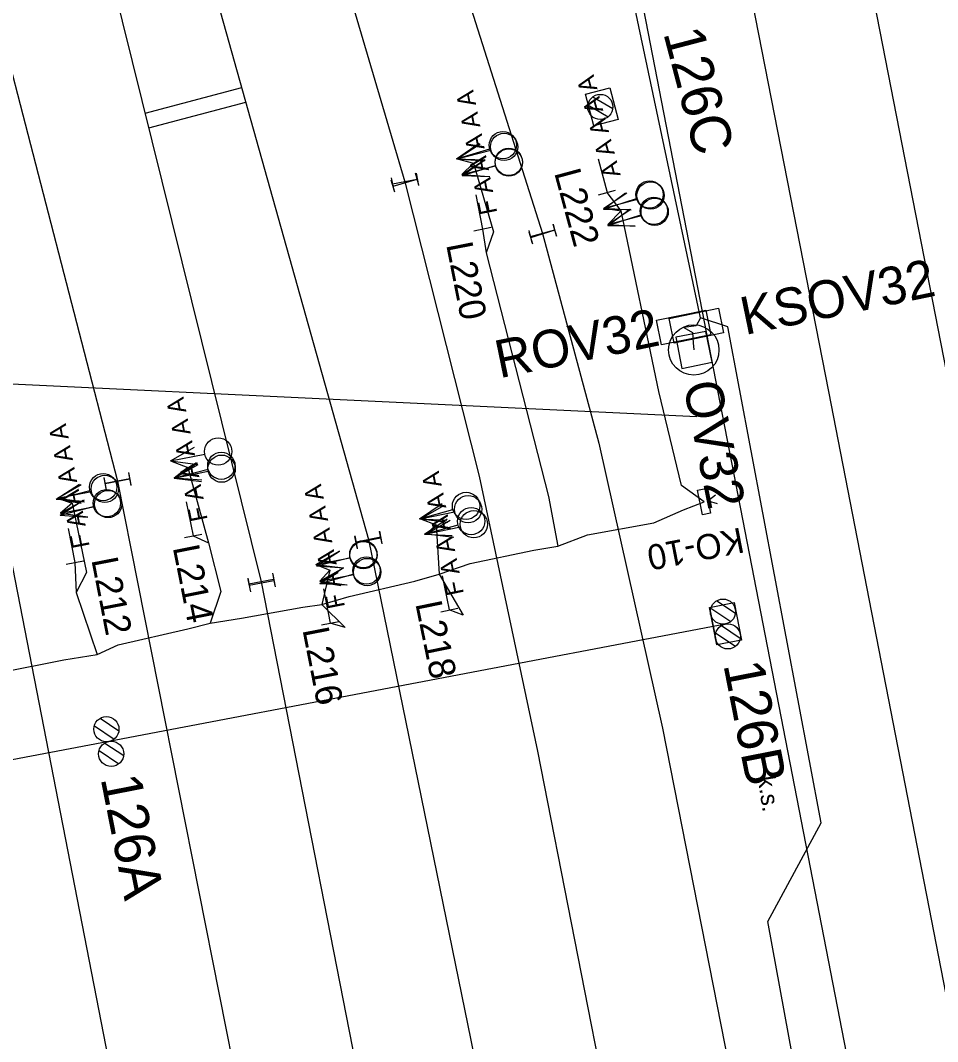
# Model space of a CAD drawing. Extents: x -545846 to -545044, y -1122650 to -1119108.
# Drawn here: x -545584.88 to -545548.44, y -1119749.29 to -1119708.74 of the extents above; entities that cross this region are included whole.
import ezdxf

# ---------------------------------------------------------------- set-up
doc = ezdxf.new("R2010")
doc.units = 0
for name, color, linetype in [('osvětlené plochy-hodnota-obrys', 7, 'Continuous'), ('Vrstva 1', 7, 'Continuous'), ('Vrstva 11 - Trakce', 7, 'Continuous'), ('Vrstva 12', 7, 'Continuous'), ('Vrstva 12 - Trakce zaklady', 7, 'Continuous'), ('Vrstva 25', 7, 'Continuous'), ('Vrstva 26', 7, 'Continuous'), ('Vrstva 27', 7, 'Continuous'), ('Vrstva 28 - zabzar', 7, 'Continuous'), ('Vrstva 3', 7, 'Continuous'), ('Vrstva 3 - Lisy - Pocitaci body', 7, 'Continuous'), ('Vrstva 35', 7, 'Continuous'), ('Vrstva 6 - Navesti', 7, 'Continuous'), ('Vrstva 63', 7, 'Continuous'), ('Vrstva 7', 7, 'Continuous')]:
    doc.layers.add(name, color=color, linetype=linetype)

msp = doc.modelspace()

# ---------------------------------------------------------------- linework, layer by layer
at = {"layer": 'osvětlené plochy-hodnota-obrys'}
msp.add_lwpolyline([(-545441.658, -1120319.908), (-545444.67, -1120302.28), (-545584.854, -1119581.025)], dxfattribs=at)
at = {"layer": 'Vrstva 1'}
for points in [[(-545554.819, -1119688.284), (-545548.097, -1119722.662), (-545543.027, -1119748.713), (-545538.007, -1119774.45), (-545531.589, -1119807.375), (-545526.529, -1119833.292), (-545519.816, -1119867.744), (-545514.23, -1119896.346), (-545508.11, -1119927.732), (-545502.807, -1119954.833), (-545497.922, -1119979.854), (-545492.204, -1120009.08), (-545487.31, -1120034.106), (-545481.693, -1120062.95), (-545478.247, -1120080.68)], [(-545559.473, -1119689.27), (-545552.777, -1119723.467), (-545547.74, -1119749.329), (-545542.641, -1119775.386), (-545536.199, -1119808.438), (-545530.735, -1119836.494), (-545524.444, -1119868.682), (-545518.804, -1119897.624), (-545512.946, -1119927.614), (-545507.405, -1119955.995), (-545503.724, -1119974.863), (-545496.867, -1120009.9), (-545493.129, -1120029.086), (-545486.038, -1120065.485), (-545482.905, -1120081.587)], [(-545590.549, -1119693.752), (-545585.92, -1119708.136), (-545581.026, -1119727.036), (-545575.373, -1119755.57), (-545571.52, -1119775.37), (-545567.844, -1119794.261), (-545563.824, -1119814.897), (-545560.084, -1119834.061), (-545556.048, -1119854.768), (-545551.987, -1119875.613), (-545548.319, -1119894.407), (-545543.682, -1119918.231), (-545540.696, -1119933.487), (-545536.827, -1119953.387), (-545533.718, -1119969.352), (-545530.333, -1119986.601), (-545527.156, -1120002.918), (-545523.195, -1120023.229), (-545519.282, -1120043.326), (-545515.993, -1120060.207), (-545512.515, -1120078.101), (-545510.783, -1120087.015)], [(-545571.948, -1119694.17), (-545568.216, -1119704.34), (-545564.139, -1119717.196), (-545561.894, -1119725.519), (-545559.367, -1119736.839), (-545556.436, -1119751.785), (-545552.485, -1119772.078), (-545548.808, -1119790.988), (-545544.912, -1119810.977), (-545541.194, -1119830.026), (-545537.152, -1119850.749), (-545533.368, -1119870.173), (-545529.246, -1119891.295), (-545525.406, -1119910.945), (-545521.607, -1119930.418), (-545517.586, -1119950.996), (-545514.111, -1119968.778), (-545510.928, -1119985.067), (-545507.192, -1120004.238), (-545504.358, -1120018.762), (-545500.376, -1120039.134), (-545497.153, -1120055.691), (-545493.469, -1120074.627), (-545491.777, -1120083.314)], [(-545575.646, -1119695.886), (-545572.467, -1119705.44), (-545569.606, -1119715.144), (-545566.648, -1119726.84), (-545564.334, -1119737.759), (-545561.395, -1119752.749), (-545557.456, -1119772.942), (-545553.768, -1119791.842), (-545549.802, -1119812.129), (-545546.095, -1119831.124), (-545541.982, -1119852.227), (-545537.992, -1119872.7), (-545534.136, -1119892.446), (-545530.372, -1119911.702), (-545526.485, -1119931.702), (-545522.695, -1119951.177), (-545519.051, -1119969.832), (-545515.884, -1119986.097), (-545512.205, -1120004.994), (-545509.398, -1120019.411), (-545505.368, -1120040.096), (-545502.141, -1120056.659), (-545498.431, -1120075.661), (-545496.749, -1120084.282)], [(-545591.953, -1119695.973), (-545589.426, -1119708.821), (-545585.562, -1119728.547), (-545580.161, -1119756.31), (-545576.34, -1119775.946), (-545572.662, -1119794.842), (-545568.577, -1119815.765), (-545565.41, -1119832.016), (-545560.911, -1119855.153), (-545556.755, -1119876.505), (-545553.101, -1119895.22), (-545548.468, -1119919.048), (-545545.39, -1119934.783), (-545541.601, -1119954.258), (-545538.495, -1119970.174), (-545535.125, -1119987.455), (-545531.905, -1120003.962), (-545527.939, -1120024.303), (-545524.009, -1120044.435), (-545520.767, -1120061.072), (-545516.582, -1120082.503), (-545515.522, -1120087.937)], [(-545580.384, -1119698.009), (-545577.467, -1119706.476), (-545571.054, -1119729.357), (-545566.119, -1119753.447), (-545562.185, -1119773.669), (-545558.483, -1119792.618), (-545554.438, -1119813.356), (-545550.767, -1119832.221), (-545546.656, -1119853.267), (-545542.702, -1119873.563), (-545538.948, -1119892.775), (-545534.931, -1119913.343), (-545531.185, -1119932.515), (-545527.406, -1119951.902), (-545523.692, -1119970.942), (-545520.651, -1119986.478), (-545517.861, -1120000.859), (-545514.32, -1120019.034), (-545511.032, -1120035.863), (-545506.856, -1120057.284), (-545503.176, -1120076.19), (-545501.429, -1120085.193)], [(-545583.532, -1119698.929), (-545581.232, -1119707.146), (-545575.309, -1119731.031), (-545570.69, -1119754.629), (-545566.823, -1119774.442), (-545563.139, -1119793.36), (-545559.068, -1119814.205), (-545555.35, -1119833.263), (-545551.333, -1119853.844), (-545547.28, -1119874.624), (-545542.288, -1119900.235), (-545538.927, -1119917.486), (-545535.569, -1119934.714), (-545533.461, -1119945.602), (-545532.05, -1119952.756), (-545528.326, -1119971.856), (-545525.463, -1119986.538), (-545522.463, -1120001.952), (-545518.533, -1120022.111), (-545514.613, -1120042.235), (-545511.354, -1120058.975), (-545507.809, -1120077.173), (-545506.07, -1120086.097)]]:
    msp.add_lwpolyline(points, dxfattribs=at)
at = {"layer": 'Vrstva 11 - Trakce'}
for p, q in [((-545562.332, -1119712.093), (-545561.532, -1119712.56)), ((-545562.137, -1119711.773), (-545561.348, -1119712.234)), ((-545557.216, -1119731.784), (-545556.475, -1119732.281)), ((-545557.447, -1119732.08), (-545556.66, -1119732.609)), ((-545557.025, -1119732.768), (-545556.282, -1119733.267)), ((-545557.255, -1119733.065), (-545556.47, -1119733.592)), ((-545581.709, -1119736.45), (-545580.968, -1119736.947)), ((-545581.94, -1119736.746), (-545581.153, -1119737.275)), ((-545581.518, -1119737.434), (-545580.775, -1119737.933)), ((-545581.748, -1119737.731), (-545580.963, -1119738.258))]:
    msp.add_line(p, q, dxfattribs=at)
msp.add_lwpolyline([(-545556.873, -1119732.708), (-545581.366, -1119737.374), (-545620.695, -1119744.825)], dxfattribs=at)
for centre in [(-545561.842, -1119712.172), (-545556.969, -1119732.217), (-545556.777, -1119733.199), (-545581.462, -1119736.883), (-545581.27, -1119737.865)]:
    msp.add_circle(centre, 0.5, dxfattribs=at)
at = {"layer": 'Vrstva 12'}
msp.add_lwpolyline([(-545558.606, -1119722.555), (-545557.403, -1119722.307), (-545557.65, -1119721.093), (-545558.839, -1119721.318)], close=True, dxfattribs=at)
for points in [[(-545557.403, -1119722.307), (-545557.65, -1119721.093), (-545558.839, -1119721.318), (-545558.606, -1119722.555), (-545557.403, -1119722.307)], [(-545558.839, -1119721.318), (-545558.839, -1119721.318)], [(-545557.65, -1119721.093), (-545557.65, -1119721.093)], [(-545557.403, -1119722.307), (-545557.403, -1119722.307)], [(-545558.606, -1119722.555), (-545558.606, -1119722.555)]]:
    msp.add_lwpolyline(points, dxfattribs=at)
at = {"layer": 'Vrstva 12 - Trakce zaklady'}
for p, q in [((-545557.509, -1119732.048), (-545556.528, -1119731.855)), ((-545556.235, -1119733.346), (-545557.216, -1119733.539))]:
    msp.add_line(p, q, dxfattribs=at)
for points in [[(-545562.102, -1119712.929), (-545562.434, -1119711.662), (-545561.467, -1119711.409), (-545561.135, -1119712.676), (-545562.102, -1119712.929)], [(-545557.403, -1119722.307), (-545557.65, -1119721.093), (-545558.839, -1119721.318), (-545558.606, -1119722.555), (-545557.403, -1119722.307)], [(-545558.839, -1119721.318), (-545558.839, -1119721.318)], [(-545557.65, -1119721.093), (-545557.65, -1119721.093)], [(-545557.403, -1119722.307), (-545557.403, -1119722.307)], [(-545558.606, -1119722.555), (-545558.606, -1119722.555)], [(-545557.216, -1119733.539), (-545557.509, -1119732.048), (-545556.528, -1119731.855), (-545556.235, -1119733.346), (-545557.216, -1119733.539)], [(-545556.528, -1119731.855), (-545556.528, -1119731.855), (-545556.235, -1119733.346), (-545556.235, -1119733.346)], [(-545557.509, -1119732.048), (-545557.509, -1119732.048), (-545557.216, -1119733.539), (-545557.216, -1119733.539)]]:
    msp.add_lwpolyline(points, dxfattribs=at)
msp.add_lwpolyline([(-545558.606, -1119722.555), (-545557.403, -1119722.307), (-545557.65, -1119721.093), (-545558.839, -1119721.318)], close=True, dxfattribs=at)
at = {"layer": 'Vrstva 25'}
for points in [[(-545559.408, -1119721.622), (-545559.61, -1119720.642), (-545557.652, -1119720.238), (-545557.45, -1119721.218), (-545559.408, -1119721.622)], [(-545558.908, -1119721.552), (-545559.11, -1119720.572), (-545557.152, -1119720.168), (-545556.95, -1119721.148), (-545558.908, -1119721.552)]]:
    msp.add_lwpolyline(points, dxfattribs=at)
msp.add_circle((-545558.128, -1119721.824), 1, dxfattribs=at)
at = {"layer": 'Vrstva 26'}
for points in [[(-545557.858, -1119720.55), (-545560.745, -1119706.901), (-545565.918, -1119679.609), (-545568.797, -1119670.817), (-545576.09, -1119654.042), (-545578.197, -1119647.96), (-545573.229, -1119646.859), (-545572.008, -1119646.42)], [(-545557.858, -1119720.55), (-545558.03, -1119720.86), (-545558.53, -1119720.93), (-545558.18, -1119721.13), (-545558.15, -1119721.54), (-545558.128, -1119721.824)], [(-545533.123, -1119858.844), (-545535.98, -1119844.96), (-545536.95, -1119839.07), (-545539.64, -1119825.44), (-545541.06, -1119818.47), (-545542.44, -1119810.46), (-545544.25, -1119800.82), (-545550.12, -1119772.2), (-545555.19, -1119744.52), (-545553.07, -1119740.6), (-545556.77, -1119720.91), (-545557.858, -1119720.55)]]:
    msp.add_lwpolyline(points, dxfattribs=at)
at = {"layer": 'Vrstva 27'}
msp.add_line((-545557.655, -1119727.328), (-545557.651, -1119727.331), dxfattribs=at)
msp.add_lwpolyline([(-545557.652, -1119727.327), (-545557.461, -1119728.309), (-545557.788, -1119728.373), (-545557.979, -1119727.391)], close=True, dxfattribs=at)
msp.add_lwpolyline([(-545557.261, -1119727.591), (-545557.556, -1119727.818), (-545557.197, -1119727.918)], dxfattribs=at)
at = {"layer": 'Vrstva 28 - zabzar'}
for p, q in [((-545566.52, -1119717.02), (-545566.38, -1119717.96)), ((-545578.02, -1119729.21), (-545577.4, -1119729.48)), ((-545582.71, -1119730.27), (-545582.66, -1119731.45)), ((-545571.98, -1119732.84), (-545572.57, -1119732.67))]:
    msp.add_line(p, q, dxfattribs=at)
for points in [[(-545567.53, -1119714.23), (-545566.88, -1119714.41), (-545567.34, -1119714.85)], [(-545566.88, -1119714.41), (-545566.09, -1119717.13), (-545566.38, -1119717.96), (-545563.9, -1119727.65), (-545563.53, -1119729.61)], [(-545557.72, -1119727.85), (-545558.62, -1119727.21), (-545559.52, -1119723.48), (-545561.02, -1119716.3), (-545561.57, -1119715.57)], [(-545561.7, -1119716.19), (-545561.02, -1119716.3), (-545561.54, -1119716.84)], [(-545578.91, -1119726.23), (-545578.23, -1119726.49), (-545578.77, -1119726.91)], [(-545578.23, -1119726.49), (-545577.4, -1119729.48), (-545576.91, -1119731.41), (-545577.34, -1119732.67)], [(-545585.7, -1119734.63), (-545583.15, -1119734.13), (-545581.83, -1119733.92), (-545580.99, -1119733.53), (-545578.23, -1119732.9), (-545577.34, -1119732.67), (-545576.1, -1119732.47), (-545573.66, -1119732.04), (-545572.9, -1119731.93), (-545571.82, -1119731.62), (-545569.21, -1119731.01), (-545568.24, -1119730.73), (-545567.01, -1119730.31), (-545564.48, -1119729.77), (-545563.53, -1119729.61), (-545562.35, -1119729.16), (-545559.71, -1119728.69), (-545558.54, -1119728.17), (-545557.72, -1119727.85)], [(-545583.41, -1119727.71), (-545582.82, -1119727.91), (-545583.28, -1119728.31)], [(-545582.82, -1119727.91), (-545582.25, -1119730.66), (-545582.66, -1119731.45), (-545581.83, -1119733.92)], [(-545568.98, -1119728.53), (-545568.36, -1119728.77), (-545568.75, -1119729.13)], [(-545568.36, -1119728.77), (-545568.24, -1119730.73), (-545567.29, -1119732.35), (-545567.84, -1119732.15)], [(-545573.14, -1119730.34), (-545572.58, -1119730.57), (-545572.99, -1119731.01)], [(-545572.58, -1119730.57), (-545572.9, -1119731.93), (-545571.98, -1119732.84)]]:
    msp.add_lwpolyline(points, dxfattribs=at)
at = {"layer": 'Vrstva 3'}
for p, q in [((-545567.554, -1119714.23), (-545566.659, -1119713.606)), ((-545567.554, -1119714.23), (-545566.23, -1119713.84)), ((-545567.554, -1119714.23), (-545566.464, -1119714.268)), ((-545567.324, -1119714.893), (-545566.429, -1119714.269)), ((-545567.324, -1119714.893), (-545566, -1119714.503)), ((-545570.145, -1119714.994), (-545570.049, -1119715.485)), ((-545569.163, -1119714.803), (-545569.067, -1119715.294)), ((-545567.324, -1119714.893), (-545566.234, -1119714.931)), ((-545569.115, -1119715.048), (-545570.097, -1119715.24)), ((-545561.717, -1119716.228), (-545560.835, -1119715.586)), ((-545561.717, -1119716.228), (-545560.402, -1119715.811)), ((-545561.717, -1119716.228), (-545560.626, -1119716.244)), ((-545561.549, -1119716.875), (-545560.667, -1119716.233)), ((-545561.549, -1119716.875), (-545560.234, -1119716.458)), ((-545563.721, -1119716.824), (-545563.591, -1119717.307)), ((-545561.549, -1119716.875), (-545560.458, -1119716.891)), ((-545564.687, -1119717.085), (-545564.557, -1119717.568)), ((-545563.656, -1119717.066), (-545564.622, -1119717.326)), ((-545578.759, -1119726.902), (-545577.844, -1119726.309)), ((-545580.583, -1119726.695), (-545580.487, -1119727.186)), ((-545578.759, -1119726.902), (-545577.423, -1119726.556)), ((-545583.451, -1119727.748), (-545582.536, -1119727.155)), ((-545581.565, -1119726.886), (-545581.469, -1119727.377)), ((-545580.535, -1119726.94), (-545581.517, -1119727.132)), ((-545578.759, -1119726.902), (-545577.671, -1119726.977)), ((-545583.451, -1119727.748), (-545582.115, -1119727.402)), ((-545583.451, -1119727.748), (-545582.363, -1119727.823)), ((-545583.304, -1119728.387), (-545582.389, -1119727.794)), ((-545569.028, -1119728.535), (-545568.125, -1119727.923)), ((-545583.304, -1119728.387), (-545581.968, -1119728.041)), ((-545583.304, -1119728.387), (-545582.216, -1119728.462)), ((-545569.028, -1119728.535), (-545567.699, -1119728.163)), ((-545569.028, -1119728.535), (-545567.938, -1119728.588)), ((-545568.823, -1119729.137), (-545567.92, -1119728.525)), ((-545568.823, -1119729.137), (-545567.494, -1119728.765)), ((-545570.611, -1119729.016), (-545570.515, -1119729.507)), ((-545568.823, -1119729.137), (-545567.733, -1119729.19)), ((-545571.593, -1119729.207), (-545571.497, -1119729.698)), ((-545570.563, -1119729.262), (-545571.545, -1119729.452)), ((-545573.121, -1119730.396), (-545572.199, -1119729.812)), ((-545573.121, -1119730.396), (-545571.782, -1119730.064)), ((-545573.121, -1119730.396), (-545572.033, -1119730.482)), ((-545574.866, -1119730.69), (-545574.77, -1119731.181)), ((-545572.983, -1119731.101), (-545572.08, -1119730.489)), ((-545572.983, -1119731.101), (-545571.654, -1119730.729)), ((-545575.848, -1119730.881), (-545575.752, -1119731.372)), ((-545574.818, -1119730.936), (-545575.8, -1119731.126)), ((-545572.983, -1119731.101), (-545571.893, -1119731.154))]:
    msp.add_line(p, q, dxfattribs=at)
for centre in [(-545565.71, -1119713.688), (-545565.48, -1119714.351), (-545559.884, -1119715.649), (-545559.716, -1119716.296), (-545576.897, -1119726.422), (-545581.589, -1119727.268), (-545581.442, -1119727.907), (-545567.176, -1119728.018), (-545566.971, -1119728.62), (-545571.255, -1119729.935), (-545571.131, -1119730.584)]:
    msp.add_circle(centre, 0.542, dxfattribs=at)
at = {"layer": 'Vrstva 3 - Lisy - Pocitaci body'}
for p, q in [((-545567.53, -1119714.23), (-545566.611, -1119713.642)), ((-545567.53, -1119714.23), (-545566.192, -1119713.892)), ((-545567.53, -1119714.23), (-545566.442, -1119714.311)), ((-545567.34, -1119714.85), (-545566.421, -1119714.262)), ((-545567.34, -1119714.85), (-545566.002, -1119714.512)), ((-545569.046, -1119715.28), (-545569.187, -1119714.801)), ((-545567.34, -1119714.85), (-545566.252, -1119714.931)), ((-545570.005, -1119715.563), (-545570.146, -1119715.084)), ((-545570.076, -1119715.323), (-545569.116, -1119715.041)), ((-545561.7, -1119716.19), (-545560.791, -1119715.587)), ((-545561.7, -1119716.19), (-545560.368, -1119715.831)), ((-545561.7, -1119716.19), (-545560.611, -1119716.254)), ((-545561.54, -1119716.84), (-545560.631, -1119716.237)), ((-545561.54, -1119716.84), (-545560.208, -1119716.481)), ((-545563.731, -1119716.833), (-545563.58, -1119717.309)), ((-545561.54, -1119716.84), (-545560.451, -1119716.904)), ((-545564.684, -1119717.135), (-545564.533, -1119717.611)), ((-545563.655, -1119717.071), (-545564.609, -1119717.373)), ((-545578.91, -1119726.23), (-545577.962, -1119725.69)), ((-545578.91, -1119726.23), (-545577.556, -1119725.962)), ((-545578.91, -1119726.23), (-545577.828, -1119726.367)), ((-545580.58, -1119726.71), (-545580.485, -1119727.201)), ((-545578.77, -1119726.91), (-545577.822, -1119726.37)), ((-545578.77, -1119726.91), (-545577.416, -1119726.642)), ((-545583.41, -1119727.71), (-545582.461, -1119727.172)), ((-545581.561, -1119726.901), (-545581.466, -1119727.392)), ((-545580.532, -1119726.956), (-545581.514, -1119727.146)), ((-545578.77, -1119726.91), (-545577.688, -1119727.047)), ((-545583.41, -1119727.71), (-545582.056, -1119727.445)), ((-545583.41, -1119727.71), (-545582.328, -1119727.85)), ((-545583.28, -1119728.31), (-545582.331, -1119727.772)), ((-545568.98, -1119728.53), (-545568.035, -1119727.984)), ((-545583.28, -1119728.31), (-545581.926, -1119728.045)), ((-545583.28, -1119728.31), (-545582.198, -1119728.45)), ((-545568.98, -1119728.53), (-545567.628, -1119728.253)), ((-545568.98, -1119728.53), (-545567.897, -1119728.66)), ((-545568.75, -1119729.13), (-545567.805, -1119728.584)), ((-545570.511, -1119729.525), (-545570.607, -1119729.035)), ((-545568.75, -1119729.13), (-545567.398, -1119728.853)), ((-545568.75, -1119729.13), (-545567.667, -1119729.26)), ((-545571.493, -1119729.717), (-545571.589, -1119729.227)), ((-545571.541, -1119729.472), (-545570.559, -1119729.28)), ((-545573.14, -1119730.34), (-545572.191, -1119729.803)), ((-545573.14, -1119730.34), (-545571.786, -1119730.075)), ((-545573.14, -1119730.34), (-545572.058, -1119730.48)), ((-545574.856, -1119730.743), (-545574.76, -1119731.234)), ((-545572.99, -1119731.01), (-545572.041, -1119730.473)), ((-545572.99, -1119731.01), (-545571.636, -1119730.745)), ((-545575.838, -1119730.934), (-545575.742, -1119731.425)), ((-545574.808, -1119730.988), (-545575.79, -1119731.18)), ((-545572.99, -1119731.01), (-545571.908, -1119731.15))]:
    msp.add_line(p, q, dxfattribs=at)
for centre in [(-545565.666, -1119713.761), (-545565.476, -1119714.381), (-545559.843, -1119715.691), (-545559.683, -1119716.341), (-545577.024, -1119725.858), (-545576.884, -1119726.538), (-545581.523, -1119727.342), (-545581.393, -1119727.942), (-545567.096, -1119728.146), (-545566.866, -1119728.746), (-545571.253, -1119729.973), (-545571.103, -1119730.643)]:
    msp.add_circle(centre, 0.542, dxfattribs=at)
at = {"layer": 'Vrstva 35'}
for p, q in [((-545562.35, -1119729.16), (-545559.71, -1119728.69)), ((-545567.01, -1119730.31), (-545564.48, -1119729.77)), ((-545571.82, -1119731.62), (-545569.21, -1119731.01)), ((-545576.1, -1119732.47), (-545573.66, -1119732.04)), ((-545580.99, -1119733.53), (-545578.23, -1119732.9)), ((-545585.7, -1119734.63), (-545583.15, -1119734.13))]:
    msp.add_line(p, q, dxfattribs=at)
at = {"layer": 'Vrstva 6 - Navesti'}
for p, q in [((-545561.931, -1119714.232), (-545561.57, -1119715.57)), ((-545566.787, -1119715.66), (-545566.52, -1119717.02)), ((-545561.908, -1119715.661), (-545561.232, -1119715.479)), ((-545566.863, -1119717.087), (-545566.177, -1119716.953)), ((-545578.289, -1119727.85), (-545578.02, -1119729.21)), ((-545582.975, -1119728.91), (-545582.71, -1119730.27)), ((-545578.363, -1119729.278), (-545577.677, -1119729.142)), ((-545583.054, -1119730.337), (-545582.366, -1119730.203)), ((-545568.118, -1119730.792), (-545567.84, -1119732.15)), ((-545572.836, -1119731.31), (-545572.57, -1119732.67)), ((-545568.183, -1119732.22), (-545567.497, -1119732.08)), ((-545572.914, -1119732.737), (-545572.226, -1119732.603))]:
    msp.add_line(p, q, dxfattribs=at)
at = {"layer": 'Vrstva 63'}
msp.add_line((-545558.013, -1119724.486), (-545666.337, -1119719.323), dxfattribs=at)
at = {"layer": 'Vrstva 7'}
for p, q in [((-545579.924, -1119712.419), (-545576.086, -1119711.405)), ((-545579.78, -1119713.001), (-545575.924, -1119711.983))]:
    msp.add_line(p, q, dxfattribs=at)

# ---------------------------------------------------------------- texts
at = {"layer": 'Vrstva 11 - Trakce'}
for s, rotation, p in [('126C', 284.6834, (-545559.347, -1119709.236)), ('126B', 281.1177, (-545556.959, -1119734.319)), ('126A', 281.1177, (-545581.695, -1119738.837))]:
    msp.add_text(s, height=1.6, rotation=rotation, dxfattribs=at).set_placement(p)
at = {"layer": 'Vrstva 25'}
for s, rotation, p in [('KSOV32', 11.6484, (-545556.097, -1119721.234)), ('ROV32', 11.6484, (-545565.849, -1119722.953)), ('OV32', 281.5004, (-545558.556, -1119723.195))]:
    msp.add_text(s, height=1.5, rotation=rotation, dxfattribs=at).set_placement(p)
at = {"layer": 'Vrstva 27'}
msp.add_text('KO-10', height=1, rotation=191.0288, dxfattribs=at).set_placement((-545556.255, -1119728.869))
at = {"layer": 'Vrstva 6 - Navesti'}
for s, height, rotation, p in [('  A A A A A ', 0.7, 105.0954, (-545560.894, -1119715.388)), ('  F A A A A A ', 0.7, 101.0929, (-545565.833, -1119716.885)), ('L222', 1.05, 285.0954, (-545563.681, -1119714.782)), ('L220', 1.05, 281.0929, (-545567.969, -1119717.637)), ('  F A A A A A ', 0.7, 101.206, (-545577.333, -1119729.074)), ('  F A A A A A ', 0.7, 101.0088, (-545582.023, -1119730.136)), ('  F A A A A A ', 0.7, 101.5773, (-545567.154, -1119732.01)), ('  F A A A A A ', 0.7, 101.0439, (-545571.883, -1119732.536)), ('L214', 1.05, 281.206, (-545578.829, -1119729.664)), ('L212', 1.05, 281.0088, (-545582.062, -1119730.153)), ('L218', 1.05, 281.5773, (-545569.194, -1119731.896)), ('L216', 1.05, 281.0439, (-545573.677, -1119732.932))]:
    msp.add_text(s, height=height, rotation=rotation, dxfattribs=at).set_placement(p)
at = {"layer": 'Vrstva 63'}
msp.add_text('k.s.', height=0.6861, rotation=278.6291, dxfattribs=at).set_placement((-545555.597, -1119738.792))

doc.saveas('drawing.dxf')
